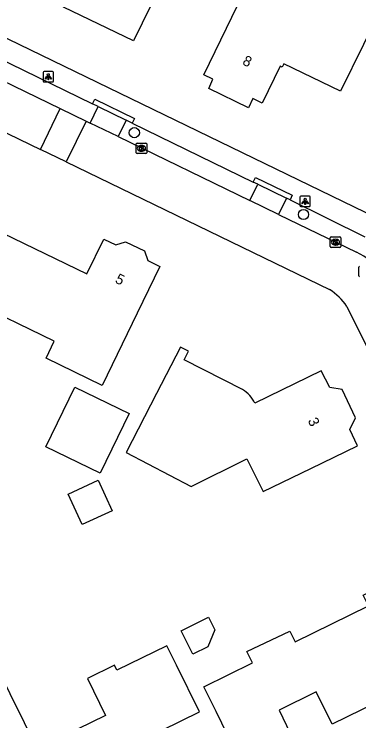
# Model space of a CAD drawing. Extents: x 160457 to 162082, y 388340 to 389736.
# Drawn here: x 161187 to 161220.2, y 388557.7 to 388625.7 of the extents above; entities that cross this region are included whole.
import ezdxf

# ---------------------------------------------------------------- set-up
doc = ezdxf.new("R2010")
doc.units = 0
for name, color, linetype in [('IMGEO_Boom', 7, 'Continuous'), ('IMGEO_Kolk', 7, 'Continuous'), ('IMGEO_Lichtpunt', 7, 'Continuous'), ('IMGEO_Pand', 7, 'Continuous'), ('IMGEO_Pand_nummerreeks', 7, 'Continuous'), ('IMGEO_Parkeervlak_open', 7, 'Continuous'), ('IMGEO_Rijbaan_lokaal_open', 7, 'Continuous'), ('IMGEO_Rioolput', 7, 'Continuous'), ('IMGEO_Voetpad_open', 7, 'Continuous')]:
    doc.layers.add(name, color=color, linetype=linetype)

msp = doc.modelspace()

# ---------------------------------------------------------------- linework, layer by layer
at = {"layer": 'IMGEO_Boom'}
for centre in [(161198.609, 388614.341), (161214.887, 388606.461)]:
    msp.add_circle(centre, 0.489, dxfattribs=at)
at = {"layer": 'IMGEO_Kolk'}
for p, q in [((161198.796, 388612.409), (161198.796, 388613.261)), ((161198.871, 388613.335), (161199.723, 388613.335)), ((161199.284, 388613.115), (161199.309, 388613.115)), ((161199.797, 388613.261), (161199.797, 388612.409)), ((161199.723, 388612.335), (161198.871, 388612.335)), ((161199.307, 388612.555), (161199.282, 388612.555)), ((161217.463, 388603.379), (161217.463, 388604.231)), ((161217.538, 388604.305), (161218.39, 388604.305)), ((161217.951, 388604.085), (161217.976, 388604.085)), ((161218.464, 388604.231), (161218.464, 388603.379)), ((161218.39, 388603.305), (161217.538, 388603.305)), ((161217.974, 388603.525), (161217.949, 388603.525))]:
    msp.add_line(p, q, dxfattribs=at)
for points in [[(161198.796, 388612.409), (161198.796, 388613.261)], [(161198.871, 388613.335), (161199.723, 388613.335)], [(161199.117, 388613.035), (161199.24, 388613.035), (161199.24, 388612.884), (161199.37, 388613.035), (161199.534, 388613.035), (161199.388, 388612.884), (161199.541, 388612.635), (161199.389, 388612.635), (161199.304, 388612.799), (161199.24, 388612.732), (161199.24, 388612.635), (161199.117, 388612.635), (161199.117, 388613.035)], [(161199.797, 388613.261), (161199.797, 388612.409)], [(161199.723, 388612.335), (161198.871, 388612.335)], [(161217.463, 388603.379), (161217.463, 388604.231)], [(161217.538, 388604.305), (161218.39, 388604.305)], [(161217.784, 388604.005), (161217.907, 388604.005), (161217.907, 388603.854), (161218.037, 388604.005), (161218.201, 388604.005), (161218.055, 388603.854), (161218.208, 388603.605), (161218.056, 388603.605), (161217.971, 388603.769), (161217.907, 388603.702), (161217.907, 388603.605), (161217.784, 388603.605), (161217.784, 388604.005)], [(161218.464, 388604.231), (161218.464, 388603.379)], [(161218.39, 388603.305), (161217.538, 388603.305)]]:
    msp.add_lwpolyline(points, dxfattribs=at)
for centre, start, end in [((161198.873, 388613.259), 91.55205, 178.44795), ((161198.873, 388613.259), 91.55205, 178.44795), ((161199.721, 388613.259), 1.55205, 88.44795), ((161199.721, 388613.259), 1.55205, 88.44795), ((161198.873, 388612.411), 181.55205, 268.44795), ((161198.873, 388612.411), 181.55205, 268.44795), ((161199.721, 388612.411), 271.55205, 358.44795), ((161199.721, 388612.411), 271.55205, 358.44795), ((161217.54, 388604.229), 91.55205, 178.44795), ((161217.54, 388604.229), 91.55205, 178.44795), ((161218.388, 388604.229), 1.55205, 88.44795), ((161218.388, 388604.229), 1.55205, 88.44795), ((161217.54, 388603.381), 181.55205, 268.44795), ((161217.54, 388603.381), 181.55205, 268.44795), ((161218.388, 388603.381), 271.55205, 358.44795), ((161218.388, 388603.381), 271.55205, 358.44795)]:
    msp.add_arc(centre, 0.0765, start, end, dxfattribs=at)
for centre, major_axis, ratio, start_param, end_param in [((161199.283, 388612.835), (-0.387, 0.002), 0.722429, 4.712389, 7.853982), ((161199.308, 388612.835), (-0.39, 0.002), 0.717154, 1.570796, 4.712389), ((161217.95, 388603.805), (-0.387, 0.002), 0.722429, 4.712389, 7.853982), ((161217.975, 388603.805), (-0.39, 0.002), 0.717154, 1.570796, 4.712389)]:
    msp.add_ellipse(centre, major_axis=major_axis, ratio=ratio, start_param=start_param, end_param=end_param, dxfattribs=at)
at = {"layer": 'IMGEO_Lichtpunt'}
for p, q in [((161189.831, 388620.122), (161189.831, 388619.315)), ((161189.831, 388620.122), (161189.831, 388619.315)), ((161190.733, 388620.217), (161189.925, 388620.217)), ((161190.733, 388620.217), (161189.925, 388620.217)), ((161190.827, 388619.315), (161190.827, 388620.122)), ((161190.827, 388619.315), (161190.827, 388620.122)), ((161189.925, 388619.221), (161190.733, 388619.221)), ((161189.925, 388619.221), (161190.733, 388619.221)), ((161214.548, 388608.127), (161214.548, 388607.32)), ((161214.548, 388608.127), (161214.548, 388607.32)), ((161215.45, 388608.222), (161214.642, 388608.222)), ((161215.45, 388608.222), (161214.642, 388608.222)), ((161215.544, 388607.32), (161215.544, 388608.127)), ((161215.544, 388607.32), (161215.544, 388608.127)), ((161214.642, 388607.226), (161215.45, 388607.226)), ((161214.642, 388607.226), (161215.45, 388607.226))]:
    msp.add_line(p, q, dxfattribs=at)
for points in [[(161190.205, 388619.786), (161190.244, 388619.758), (161190.056, 388619.496), (161190.018, 388619.523), (161190.205, 388619.786)], [(161190.307, 388619.738), (161190.354, 388619.738), (161190.354, 388619.416), (161190.307, 388619.416), (161190.307, 388619.738)], [(161190.417, 388619.758), (161190.455, 388619.785), (161190.642, 388619.523), (161190.603, 388619.495), (161190.417, 388619.758)], [(161214.922, 388607.791), (161214.961, 388607.763), (161214.773, 388607.501), (161214.735, 388607.528), (161214.922, 388607.791)], [(161215.024, 388607.743), (161215.071, 388607.743), (161215.071, 388607.421), (161215.024, 388607.421), (161215.024, 388607.743)], [(161215.134, 388607.763), (161215.172, 388607.79), (161215.359, 388607.528), (161215.32, 388607.5), (161215.134, 388607.763)]]:
    msp.add_lwpolyline(points, dxfattribs=at)
for centre in [(161190.33, 388619.92), (161215.047, 388607.925)]:
    msp.add_circle(centre, 0.0994, dxfattribs=at)
for centre, start, end in [((161189.925, 388620.122), 90, 180), ((161189.925, 388620.122), 90, 180), ((161190.733, 388620.122), 0, 90), ((161190.733, 388620.122), 0, 90), ((161189.925, 388619.315), 180, 270), ((161189.925, 388619.315), 180, 270), ((161190.733, 388619.315), 270, 0), ((161190.733, 388619.315), 270, 360), ((161214.642, 388608.127), 90, 180), ((161214.642, 388608.127), 90, 180), ((161215.45, 388608.127), 0, 90), ((161215.45, 388608.127), 0, 90), ((161214.642, 388607.32), 180, 270), ((161214.642, 388607.32), 180, 270), ((161215.45, 388607.32), 270, 0), ((161215.45, 388607.32), 270, 360)]:
    msp.add_arc(centre, 0.0946, start, end, dxfattribs=at)
at = {"layer": 'IMGEO_Pand'}
for points in [[(161204.553, 388628.701), (161201.854, 388630.01), (161198.538, 388623.181), (161191.781, 388626.43), (161193.87, 388630.74), (161190.918, 388632.17), (161193.203, 388636.885), (161196.155, 388635.454), (161196.411, 388635.983), (161200.59, 388633.941), (161201.903, 388636.65), (161207.168, 388634.1), (161206.733, 388633.201), (161204.553, 388628.701)], [(161209.984, 388629.602), (161214.532, 388627.384), (161215.458, 388629.28), (161222.21, 388625.984), (161220.647, 388622.811), (161218.436, 388618.325), (161212.979, 388620.954), (161212.837, 388620.648), (161212.63, 388620.737), (161210.919, 388617.182), (161210.014, 388617.616), (161209.59, 388616.737), (161205.765, 388618.604), (161206.158, 388619.484), (161205.285, 388619.91), (161207.467, 388624.41), (161209.984, 388629.602)], [(161183.774, 388600.185), (161185.952, 388604.685), (161194.027, 388600.77), (161195.682, 388604.084), (161196.824, 388603.533), (161197.755, 388603.85), (161199.579, 388602.96), (161199.923, 388602.026), (161201.064, 388601.456), (161198.886, 388596.956), (161195.524, 388590.008), (161190.112, 388592.642), (161190.899, 388594.271), (161182.807, 388598.188), (161183.774, 388600.185)], [(161209.021, 388589.624), (161203.403, 388592.473), (161203.821, 388593.304), (161203.048, 388593.691), (161200.753, 388589.249), (161197.815, 388583.562), (161204.065, 388580.305), (161209.444, 388582.96), (161211.002, 388579.803), (161215.596, 388582.034), (161220.093, 388584.217), (161219.334, 388585.771), (161219.902, 388586.901), (161218.595, 388589.612), (161217.412, 388589.817), (161216.593, 388591.42), (161210.201, 388588.315)], [(161192.892, 388589.855), (161198.101, 388587.329), (161195.317, 388581.579), (161190.1, 388584.096), (161192.892, 388589.855)], [(161192.227, 388579.568), (161195.122, 388580.89), (161196.469, 388577.939), (161193.574, 388576.618), (161192.227, 388579.568)], [(161223.554, 388571.302), (161224.099, 388570.215), (161225.077, 388570.681), (161226.609, 388567.553), (161227.117, 388567.787), (161228.14, 388565.649), (161227.914, 388564.923), (161228.878, 388562.905), (161217.645, 388557.416), (161216.117, 388560.545), (161212.535, 388558.756), (161213.613, 388556.568), (161208.67, 388554.144), (161206.471, 388558.635), (161205.302, 388561.022), (161209.966, 388563.331), (161209.427, 388564.418), (161213.571, 388566.358), (161214.082, 388565.326), (161221.126, 388568.813), (161220.616, 388569.847), (161223.554, 388571.302)], [(161203.104, 388566.413), (161205.745, 388567.721), (161206.355, 388566.49), (161205.691, 388564.868), (161204.228, 388564.144), (161203.104, 388566.413)], [(161202.665, 388563.085), (161201.741, 388564.954), (161196.932, 388562.607), (161196.699, 388563.083), (161194.102, 388561.814), (161195.833, 388558.265), (161193.136, 388556.949), (161190.27, 388556.823), (161193.411, 388550.387), (161195.775, 388551.541), (161197.697, 388547.602), (161204.22, 388550.822), (161201.283, 388556.827), (161204.881, 388558.602), (161202.665, 388563.085)], [(161186.5, 388545.948), (161192.346, 388548.811), (161190.129, 388553.293), (161189.408, 388554.751), (161185.265, 388563.128), (161180.865, 388560.953), (161182.051, 388553.517), (161182.781, 388552.04), (161176.254, 388548.812), (161176.484, 388548.343), (161178.682, 388543.852), (161179.555, 388544.264), (161181.725, 388539.842), (161188.011, 388542.916), (161186.5, 388545.948)]]:
    msp.add_lwpolyline(points, dxfattribs=at)
msp.add_arc((161207.452, 388587.023), 3.037, 25.1678, 58.89845, dxfattribs=at)
at = {"layer": 'IMGEO_Parkeervlak_open'}
for points in [[(161194.36, 388615.262), (161195.13, 388616.847)], [(161197.815, 388615.542), (161197.046, 388613.958)], [(161209.721, 388607.805), (161210.485, 388609.379)], [(161213.246, 388608.036), (161212.483, 388606.465)]]:
    msp.add_lwpolyline(points, dxfattribs=at)
at = {"layer": 'IMGEO_Rijbaan_lokaal_open'}
for points in [[(161170.764, 388621.844), (161189.571, 388612.726)], [(161181.279, 388621.599), (161191.481, 388616.676)], [(161189.571, 388612.726), (161191.481, 388616.676)], [(161191.481, 388616.676), (161193.96, 388615.456)], [(161193.96, 388615.456), (161192.055, 388611.52)], [(161193.96, 388615.456), (161194.36, 388615.262)], [(161197.046, 388613.958), (161194.36, 388615.262)], [(161197.046, 388613.958), (161209.721, 388607.805)], [(161192.055, 388611.52), (161189.571, 388612.726)], [(161192.055, 388611.52), (161217.402, 388599.238)], [(161212.483, 388606.465), (161209.721, 388607.805)], [(161212.483, 388606.465), (161219.975, 388602.828)], [(161219.055, 388597.624), (161226.878, 388581.857), (161235.97, 388563.018)]]:
    msp.add_lwpolyline(points, dxfattribs=at)
for centre, radius, start, end in [((161217.361, 388597.087), 6.309, 36.28493, 65.51862), ((161214.57, 388594.684), 5.362, 33.24364, 58.12423)]:
    msp.add_arc(centre, radius, start, end, dxfattribs=at)
at = {"layer": 'IMGEO_Rioolput'}
msp.add_line((161220.214, 388600.558), (161220.214, 388601.41), dxfattribs=at)
msp.add_lwpolyline([(161220.214, 388600.558), (161220.214, 388601.41)], dxfattribs=at)
for centre, start, end in [((161220.291, 388601.408), 91.55205, 178.44795), ((161220.291, 388601.408), 91.55205, 178.44795), ((161220.291, 388600.56), 181.55205, 268.44795), ((161220.291, 388600.56), 181.55205, 268.44795)]:
    msp.add_arc(centre, 0.0765, start, end, dxfattribs=at)
at = {"layer": 'IMGEO_Voetpad_open'}
for points in [[(161173.508, 388629.675), (161221.872, 388606.193)], [(161182.643, 388622.917), (161194.585, 388617.112)], [(161194.585, 388617.112), (161194.803, 388617.561), (161198.61, 388615.711), (161198.392, 388615.262)], [(161195.13, 388616.847), (161194.585, 388617.112)], [(161195.13, 388616.847), (161197.815, 388615.542)], [(161198.392, 388615.262), (161197.815, 388615.542)], [(161198.392, 388615.262), (161210.058, 388609.587)], [(161210.058, 388609.587), (161210.276, 388610.035), (161213.807, 388608.318), (161213.589, 388607.869)], [(161210.485, 388609.379), (161210.058, 388609.587)], [(161210.485, 388609.379), (161213.246, 388608.036)], [(161213.589, 388607.869), (161213.246, 388608.036)], [(161213.589, 388607.869), (161220.804, 388604.333)]]:
    msp.add_lwpolyline(points, dxfattribs=at)

# ---------------------------------------------------------------- texts
at = {"layer": 'IMGEO_Pand_nummerreeks'}
for s, rotation, p in [('8', 334.1526, (161208.94, 388620.936)), ('5', 333.97401, (161196.687, 388599.943)), ('3', 295.91552, (161215.273, 388586.633))]:
    msp.add_text(s, height=1, rotation=rotation, dxfattribs=at).set_placement(p)

doc.saveas('drawing.dxf')
